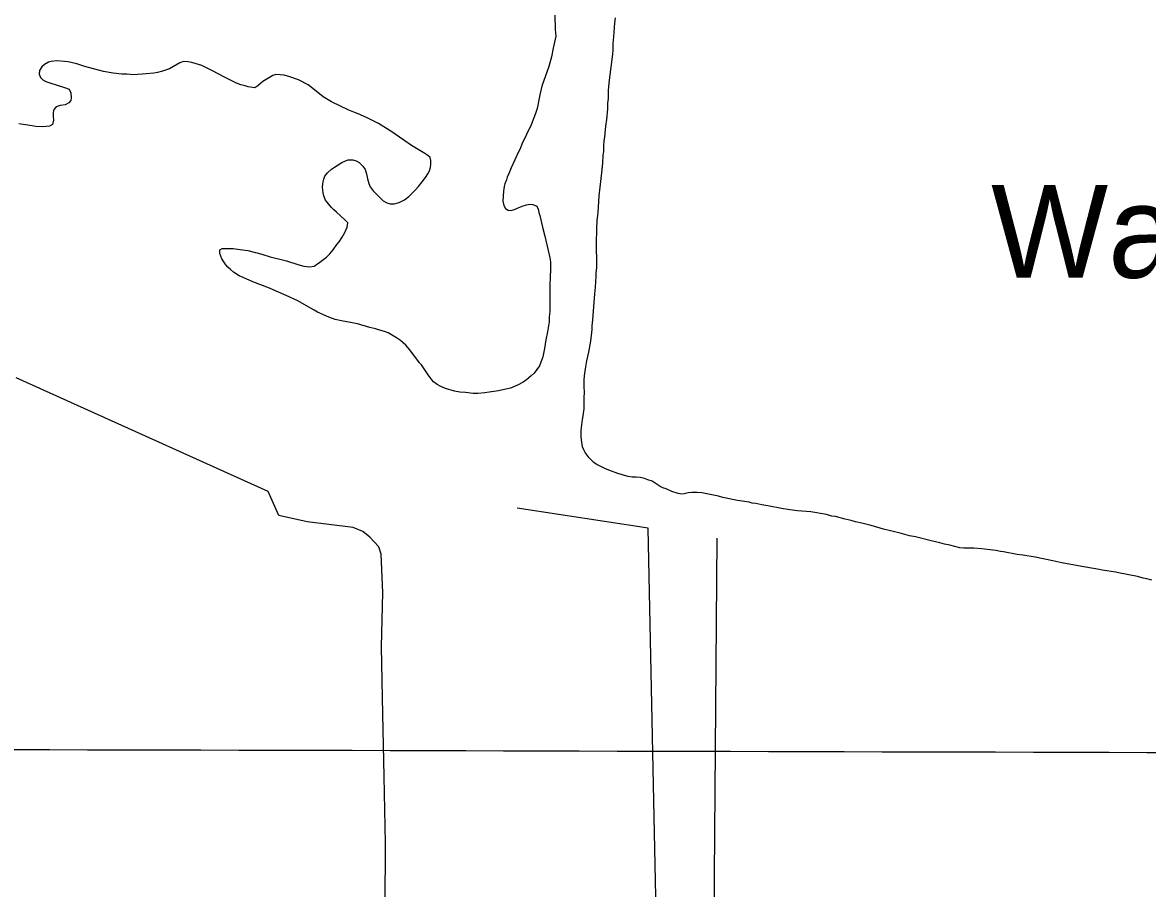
# Model space of a CAD drawing. Extents: x 3161615 to 3199515, y 867541 to 892976.
# Drawn here: x 3189551 to 3190764, y 884915 to 885850 of the extents above; entities that cross this region are included whole.
import ezdxf

# ---------------------------------------------------------------- set-up
doc = ezdxf.new("R2010")
doc.units = 0
for name, color, linetype in [('V-GRID-MAJR', 7, 'Continuous'), ('V-RIVR-IDEN', 7, 'Continuous'), ('V-TOPO-SHOR', 7, 'Continuous')]:
    doc.layers.add(name, color=color, linetype=linetype)

msp = doc.modelspace()

# ---------------------------------------------------------------- linework, layer by layer
at = {"layer": 'V-GRID-MAJR'}
msp.add_spline([(3165858.044, 885132.7980000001), (3171084.176, 885116.4550000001), (3176310.311, 885100.872), (3181536.449, 885086.049), (3186762.588, 885071.987), (3191988.73, 885058.685), (3197214.873, 885046.142), (3197214.874, 885046.142)], degree=3, dxfattribs=at)
at = {"layer": 'V-TOPO-SHOR'}
msp.add_line((3189815.584000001, 885343.986999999), (3189543.878000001, 885466.434999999), dxfattribs=at)
for points in [[(3190125.010000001, 885858.2829999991), (3190125.454000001, 885842.6259999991), (3190126.063000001, 885835.4739999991), (3190125.493000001, 885832.184999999), (3190123.212000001, 885822.317999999), (3190121.508000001, 885813.0319999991), (3190118.454000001, 885802.5809999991), (3190110.995000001, 885781.4809999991), (3190108.712000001, 885771.998999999), (3190105.867000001, 885757.295999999), (3190104.147000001, 885752.0689999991), (3190099.361000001, 885739.6789999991), (3190089.389000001, 885718.7629999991), (3190087.472000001, 885713.920999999), (3190085.746000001, 885710.6279999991), (3190078.078000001, 885693.3919999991), (3190075.780000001, 885687.778999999), (3190073.478000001, 885683.1299999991), (3190072.716000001, 885680.2279999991), (3190071.184000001, 885676.1619999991), (3190070.422000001, 885673.2579999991), (3190069.474000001, 885668.2279999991), (3190068.938000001, 885657.2059999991), (3190069.921000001, 885652.765999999), (3190071.866000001, 885649.292999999), (3190074.580000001, 885647.756999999), (3190077.674000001, 885647.381999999), (3190081.344000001, 885648.167999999), (3190085.395000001, 885650.1179999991), (3190089.643000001, 885651.8729999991), (3190094.276000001, 885653.437999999), (3190098.140000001, 885654.0319999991), (3190101.427000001, 885653.8509999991), (3190105.494000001, 885651.9319999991), (3190107.0530000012, 885648.653999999), (3190107.839000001, 885645.175999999), (3190108.818000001, 885641.8929999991), (3190111.575000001, 885629.143999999), (3190114.125000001, 885619.680999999), (3190117.856000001, 885604.229999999), (3190118.841000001, 885599.2069999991), (3190119.626000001, 885596.1159999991), (3190120.222000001, 885591.866999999), (3190120.441000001, 885585.2949999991), (3190120.457000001, 885581.040999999), (3190120.082000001, 885577.9459999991), (3190120.101000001, 885572.920999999), (3190119.728000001, 885569.0519999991), (3190119.761000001, 885560.738999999), (3190119.460000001, 885538.1209999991), (3190118.903000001, 885532.511999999), (3190118.729000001, 885527.096999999), (3190117.223000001, 885516.2669999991), (3190115.323000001, 885507.5589999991), (3190113.813000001, 885498.0809999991), (3190112.105000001, 885489.3749999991), (3190111.151000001, 885486.2779999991), (3190108.470000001, 885479.6939999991), (3190102.701000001, 885471.7449999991), (3190099.619000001, 885468.640999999), (3190094.417000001, 885464.3679999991), (3190090.753000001, 885461.8409999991), (3190084.578000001, 885458.7239999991), (3190077.242000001, 885455.6029999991), (3190072.223000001, 885454.2309999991), (3190064.3030000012, 885452.4609999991), (3190054.061000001, 885451.0689999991), (3190049.619000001, 885450.2779999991), (3190042.080000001, 885449.6699999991), (3190037.054000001, 885449.6519999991), (3190028.545000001, 885450.584999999), (3190022.550000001, 885450.949999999), (3190016.939000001, 885452.280999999), (3190007.070000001, 885455.1419999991), (3190002.0360000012, 885457.251999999), (3189998.1610000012, 885459.3609999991), (3189994.282000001, 885462.4409999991), (3189991.564000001, 885465.3309999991), (3189988.261000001, 885469.7649999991), (3189981.066000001, 885480.5639999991), (3189979.125000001, 885482.873999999), (3189968.438000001, 885496.947999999), (3189964.166000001, 885501.9569999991), (3189958.348000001, 885506.962999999), (3189954.084000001, 885509.8439999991), (3189945.365000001, 885515.0319999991), (3189941.106000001, 885516.7559999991), (3189937.427000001, 885517.7089999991), (3189931.621000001, 885519.618999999), (3189925.430000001, 885520.9489999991), (3189912.075000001, 885524.765999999), (3189904.723000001, 885526.4759999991), (3189894.858000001, 885527.984999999), (3189888.087000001, 885529.5049999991), (3189881.310000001, 885531.9929999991), (3189868.916000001, 885537.5539999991), (3189865.430000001, 885539.4729999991), (3189857.097000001, 885544.4679999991)], [(3190200.067000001, 885361.1719999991), (3190192.881000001, 885363.471999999), (3190183.364000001, 885366.9269999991), (3190179.089000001, 885368.6549999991), (3190169.566000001, 885373.469999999), (3190167.039000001, 885375.204999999), (3190161.976000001, 885380.2279999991), (3190157.688000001, 885385.837999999), (3190156.320000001, 885388.741999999), (3190154.950000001, 885392.0329999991), (3190153.758000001, 885399.591999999), (3190153.354000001, 885403.4709999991), (3190153.330000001, 885410.0659999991), (3190154.837000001, 885421.513999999), (3190155.599000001, 885425.3969999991), (3190156.539000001, 885433.158999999), (3190156.717000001, 885436.844999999), (3190156.688000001, 885444.410999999), (3190157.049000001, 885451.780999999), (3190156.838000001, 885456.241999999), (3190156.807000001, 885464.1939999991), (3190157.180000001, 885468.6569999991), (3190157.741000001, 885473.895999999), (3190158.4990000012, 885478.5549999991), (3190159.640000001, 885484.763999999), (3190161.737000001, 885494.471999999), (3190163.826000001, 885506.310999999), (3190165.134000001, 885518.922999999), (3190165.312000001, 885522.8039999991), (3190166.064000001, 885529.2059999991), (3190168.2860000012, 885557.1469999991), (3190169.034000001, 885564.5199999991), (3190169.767000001, 885575.9659999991), (3190169.753000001, 885579.6499999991), (3190170.312000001, 885585.6649999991), (3190170.467000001, 885595.753999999), (3190170.045000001, 885604.6749999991), (3190169.806000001, 885616.890999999), (3190170.172000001, 885622.131999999), (3190170.336000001, 885630.278999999), (3190170.711000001, 885633.5759999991), (3190170.699000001, 885636.873999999), (3190171.454000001, 885641.9199999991), (3190171.637000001, 885645.4119999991), (3190172.198000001, 885650.844999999), (3190172.927000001, 885663.0669999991), (3190173.861000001, 885672.5739999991), (3190176.118000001, 885691.204999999), (3190176.863000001, 885698.7719999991), (3190177.222000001, 885706.724999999), (3190177.787000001, 885710.9949999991), (3190177.957000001, 885717.3969999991), (3190178.325000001, 885722.4409999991), (3190178.893000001, 885726.5169999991), (3190180.011000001, 885738.351999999), (3190181.148000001, 885745.5319999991), (3190182.073000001, 885756.9809999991), (3190182.243000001, 885763.187999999), (3190182.806000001, 885768.231999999), (3190182.987000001, 885771.9189999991), (3190182.968000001, 885776.7679999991), (3190183.714000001, 885784.5279999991), (3190183.896000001, 885788.0199999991), (3190187.474000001, 885815.964999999), (3190187.845000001, 885820.2329999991), (3190188.012000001, 885827.410999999), (3190188.565000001, 885834.783999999), (3190189.868000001, 885849.7239999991), (3190190.622000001, 885855.351999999)], [(3189838.951000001, 885791.6569999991), (3189832.953000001, 885793.180999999), (3189828.505000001, 885793.743999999), (3189823.927000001, 885794.1149999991), (3189820.646000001, 885792.8119999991), (3189813.575000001, 885788.7899999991), (3189809.974000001, 885786.327999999), (3189807.596000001, 885784.449999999), (3189804.707000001, 885781.861999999), (3189801.364000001, 885779.594999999), (3189794.014000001, 885780.9199999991), (3189790.918000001, 885781.6789999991), (3189786.273000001, 885783.0169999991), (3189781.433000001, 885784.736999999), (3189769.426000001, 885790.6839999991), (3189755.0900000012, 885798.361999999), (3189744.049000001, 885803.733999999), (3189733.211000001, 885806.9779999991), (3189729.342000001, 885807.7379999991), (3189724.507000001, 885808.106999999), (3189720.260000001, 885806.736999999), (3189713.509000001, 885802.650999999), (3189709.266000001, 885800.3139999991), (3189701.543000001, 885797.577999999), (3189696.329000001, 885796.2059999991), (3189692.462000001, 885795.611999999), (3189684.153000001, 885794.8069999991), (3189679.902000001, 885794.5959999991), (3189674.683000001, 885793.9959999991), (3189670.045000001, 885793.7869999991), (3189666.758000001, 885793.966999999), (3189663.083000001, 885794.5329999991), (3189657.671000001, 885794.511999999), (3189648.387000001, 885795.4439999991), (3189637.940000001, 885797.337999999), (3189617.812000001, 885802.8679999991), (3189609.104000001, 885805.540999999), (3189599.817000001, 885807.631999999), (3189596.140000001, 885808.1989999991), (3189587.826000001, 885808.7459999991), (3189581.643000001, 885808.143999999), (3189578.552000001, 885807.356999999), (3189574.501000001, 885805.0229999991), (3189571.417000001, 885802.496999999), (3189569.113000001, 885798.234999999), (3189568.742000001, 885794.368999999), (3189569.916000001, 885790.890999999), (3189572.632000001, 885788.1959999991), (3189575.925000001, 885786.6619999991), (3189580.182000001, 885785.131999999), (3189596.054000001, 885779.9709999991), (3189601.088000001, 885778.0589999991), (3189602.649000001, 885774.197999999), (3189603.2490000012, 885768.979999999), (3189602.682000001, 885765.8849999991), (3189600.564000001, 885763.363999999), (3189596.511000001, 885761.4139999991), (3189591.297000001, 885760.621999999), (3189587.047000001, 885759.0589999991), (3189584.352000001, 885756.3439999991), (3189583.592000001, 885752.859999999), (3189583.6070000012, 885748.9929999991), (3189584.010000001, 885744.741999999), (3189582.867000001, 885740.0989999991), (3189579.781000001, 885738.3459999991), (3189576.304000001, 885737.753999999), (3189572.437000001, 885737.7379999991), (3189564.896000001, 885738.0959999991), (3189561.222000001, 885738.4689999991), (3189546.712000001, 885740.925999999)], [(3189857.097000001, 885544.4679999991), (3189847.604000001, 885549.650999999), (3189835.210000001, 885555.596999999), (3189824.173000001, 885560.1939999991), (3189817.202000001, 885563.454999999), (3189799.001000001, 885570.3439999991), (3189788.739000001, 885574.753999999), (3189784.284000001, 885576.8609999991), (3189778.472000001, 885580.7069999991), (3189775.175000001, 885583.3999999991), (3189772.264000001, 885585.9029999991), (3189769.934000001, 885588.599999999), (3189765.658000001, 885594.962999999), (3189763.509000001, 885600.7549999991), (3189763.493000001, 885604.8139999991), (3189766.194000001, 885606.3729999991), (3189777.794000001, 885606.2229999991), (3189785.529000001, 885605.2849999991), (3189793.848000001, 885603.9639999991), (3189808.747000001, 885600.1549999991), (3189818.039000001, 885597.2899999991), (3189828.294000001, 885594.8159999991), (3189835.453000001, 885592.908999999), (3189847.649000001, 885588.8949999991), (3189854.035000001, 885587.180999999), (3189860.804000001, 885586.432999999), (3189865.248000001, 885587.2239999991), (3189871.418000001, 885591.305999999), (3189878.744000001, 885596.939999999), (3189882.209000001, 885600.432999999), (3189885.867000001, 885604.893999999), (3189889.904000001, 885610.515999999), (3189892.214000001, 885613.4239999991), (3189895.480000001, 885618.268999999), (3189898.362000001, 885623.4999999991), (3189901.047000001, 885629.309999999), (3189901.610000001, 885633.758999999), (3189898.503000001, 885637.0329999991), (3189889.385000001, 885645.5059999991), (3189886.475000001, 885648.0059999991), (3189883.952000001, 885650.510999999), (3189880.651000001, 885654.3649999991), (3189877.544000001, 885658.4119999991), (3189875.785000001, 885663.0469999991), (3189875.000000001, 885666.1349999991), (3189874.603000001, 885669.2279999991), (3189874.3940000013, 885672.704999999), (3189874.955000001, 885678.121999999), (3189875.717000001, 885681.023999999), (3189876.866000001, 885684.1229999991), (3189879.752000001, 885687.8049999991), (3189884.181000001, 885691.687999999), (3189887.268000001, 885694.020999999), (3189895.368000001, 885699.0769999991), (3189899.226000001, 885701.0249999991), (3189902.122000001, 885702.003999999), (3189906.955000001, 885702.0219999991), (3189910.826000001, 885700.8779999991), (3189913.7320000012, 885699.1469999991), (3189918.000000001, 885695.1039999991), (3189920.335000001, 885691.6329999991), (3189921.705000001, 885686.9979999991), (3189922.885000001, 885681.589999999), (3189924.259000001, 885676.3749999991), (3189925.817000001, 885672.9019999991), (3189928.9280000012, 885668.4679999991), (3189932.809000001, 885664.420999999), (3189939.795000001, 885657.682999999), (3189943.864000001, 885655.376999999), (3189947.348000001, 885654.4249999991), (3189951.794000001, 885654.4409999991), (3189957.201000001, 885656.0079999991), (3189962.796000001, 885658.7379999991), (3189967.422000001, 885662.427999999), (3189971.852000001, 885666.503999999), (3189974.3570000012, 885669.0269999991), (3189978.015000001, 885673.292999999), (3189982.0530000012, 885678.334999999), (3189985.324000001, 885682.795999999), (3189988.015000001, 885686.8649999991), (3189989.744000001, 885689.9639999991), (3189990.888000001, 885693.834999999), (3189991.261000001, 885697.123999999), (3189991.052000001, 885701.3749999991), (3189990.460000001, 885704.4659999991), (3189988.134000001, 885706.582999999), (3189984.839000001, 885708.890999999), (3189970.306000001, 885717.533999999), (3189961.973000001, 885723.1109999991), (3189949.179000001, 885732.3409999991), (3189934.6440000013, 885741.177999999), (3189921.861000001, 885747.702999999), (3189912.954000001, 885751.5349999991), (3189908.307000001, 885753.256999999), (3189902.886000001, 885755.5569999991), (3189883.907000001, 885764.3779999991), (3189874.992000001, 885769.9509999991), (3189862.192000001, 885780.5349999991), (3189858.702000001, 885783.0329999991), (3189848.436000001, 885788.4069999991), (3189838.951000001, 885791.6569999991)], [(3190769.194000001, 885248.3169999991), (3190763.756000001, 885249.653999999), (3190759.876000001, 885250.415999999), (3190753.662000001, 885252.135999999), (3190733.088000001, 885256.131999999), (3190730.173000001, 885256.895999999), (3190715.618000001, 885258.974999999), (3190712.319000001, 885259.7379999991), (3190689.611000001, 885263.530999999), (3190672.141000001, 885266.760999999), (3190662.436000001, 885269.052999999), (3190643.412000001, 885272.859999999), (3190629.825000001, 885275.1349999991), (3190623.811000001, 885275.888999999), (3190609.251000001, 885278.741999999), (3190605.954000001, 885279.116999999), (3190600.908000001, 885280.0689999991), (3190585.382000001, 885282.143999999), (3190577.040000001, 885282.6919999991), (3190566.1780000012, 885282.8459999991), (3190561.910000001, 885283.216999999), (3190551.229000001, 885285.890999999), (3190545.601000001, 885287.033999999), (3190540.5530000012, 885288.373999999), (3190531.040000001, 885290.4709999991), (3190514.148000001, 885294.8679999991), (3190507.744000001, 885296.0059999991), (3190497.648000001, 885298.8779999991), (3190479.787000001, 885303.270999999), (3190466.389000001, 885307.0979999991), (3190456.098000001, 885309.7749999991), (3190449.302000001, 885311.300999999), (3190444.838000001, 885312.6419999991), (3190438.237000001, 885313.9739999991), (3190427.946000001, 885316.844999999), (3190423.870000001, 885317.4099999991), (3190418.046000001, 885318.9419999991), (3190401.355000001, 885321.7869999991), (3190386.804000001, 885323.0889999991), (3190378.653000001, 885324.0269999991), (3190369.725000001, 885325.351999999), (3190354.779000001, 885328.3979999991), (3190348.375000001, 885329.535999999), (3190341.967000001, 885331.0639999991), (3190338.086000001, 885331.4389999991), (3190334.787000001, 885332.2009999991), (3190322.171000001, 885334.0929999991), (3190306.446000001, 885337.523999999), (3190301.593000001, 885338.8649999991), (3190283.541000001, 885342.2849999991), (3190278.690000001, 885342.849999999), (3190272.679000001, 885342.827999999), (3190268.995000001, 885342.4239999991), (3190264.731000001, 885341.4389999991), (3190261.630000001, 885341.0399999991), (3190257.941000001, 885341.606999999), (3190251.339000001, 885343.716999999), (3190245.316000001, 885346.601999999), (3190241.430000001, 885347.9459999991), (3190238.711000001, 885349.290999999), (3190229.960000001, 885354.883999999), (3190225.493000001, 885356.6129999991), (3190221.802000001, 885357.761999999), (3190217.143000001, 885358.908999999), (3190212.681000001, 885359.4739999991), (3190208.413000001, 885359.457999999), (3190204.143000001, 885360.216999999), (3190200.067000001, 885361.1719999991)], [(3189942.236000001, 884653.957999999), (3189941.659000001, 884732.511999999), (3189942.291000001, 884794.6499999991), (3189941.212000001, 884849.4709999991), (3189941.910000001, 884894.8999999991), (3189942.343000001, 884964.258999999), (3189940.938000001, 885036.3119999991), (3189939.289000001, 885103.5739999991), (3189938.142000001, 885176.060999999), (3189939.574000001, 885234.981999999), (3189937.675000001, 885276.136999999), (3189935.121000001, 885284.219999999), (3189925.248000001, 885294.537999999), (3189917.914000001, 885300.775999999), (3189907.369000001, 885305.0009999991), (3189881.1610000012, 885308.295999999), (3189857.742000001, 885311.165999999), (3189827.343000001, 885318.0979999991), (3189815.584000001, 885343.986999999)], [(3190235.1940341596, 884854.546272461), (3190225.815406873, 885304.2046746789), (3190084.2586599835, 885325.8383405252)], [(3190276.455704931, 884411.880589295), (3190294.7055239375, 884610.0932995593), (3190300.134166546, 885293.378058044)]]:
    msp.add_lwpolyline(points, dxfattribs=at)

# ---------------------------------------------------------------- texts
at = {"layer": 'V-RIVR-IDEN'}
msp.add_text('Water', height=99.99980199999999, dxfattribs=at).set_placement((3190595.780038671, 885574.6587949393))

doc.saveas('drawing.dxf')
